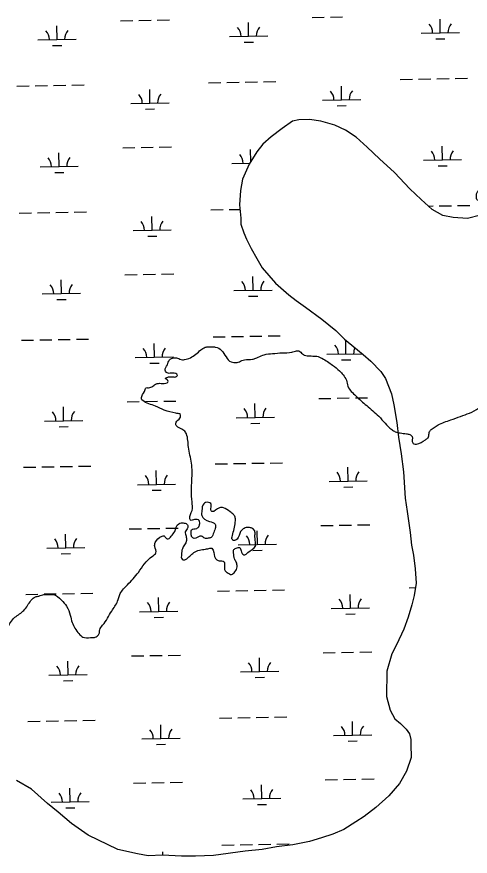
# Model space of a CAD drawing. Extents: x 3892998 to 3931244, y 278583 to 304547.
# Drawn here: x 3924893 to 3926081, y 293475 to 295672 of the extents above; entities that cross this region are included whole.
import ezdxf

# ---------------------------------------------------------------- set-up
doc = ezdxf.new("R2010")
doc.units = 0
doc.layers.add('V-RIVR-EDGE', color=7, linetype='Continuous')
doc.layers.add('V-WETL-SWMP', color=7, linetype='Continuous')

msp = doc.modelspace()

# ---------------------------------------------------------------- linework, layer by layer
at = {"layer": 'V-RIVR-EDGE'}
for points in [[(3925897.2, 294582.5), (3925913.9, 294580.4), (3925922.3, 294578.3), (3925928.5, 294573.4), (3925930.2, 294556.3), (3925933.3, 294553.9), (3925940.3, 294553.2), (3925963.7, 294565), (3925970.3, 294570.2), (3925973.1, 294581.3), (3925976.9, 294590), (3925986, 294596.9), (3925996.8, 294603.5), (3926029.9, 294616.7), (3926055.7, 294626), (3926078.7, 294634.6), (3926102.8, 294647.5), (3926119.1, 294661.4), (3926128.2, 294670.4), (3926136.2, 294679.1), (3926183.3, 294717.9), (3926211.2, 294735.3), (3926251.7, 294767.2), (3926292.9, 294815.8), (3926315.2, 294849.9), (3926347.5, 294925.7), (3926356.6, 294960.5), (3926364.3, 294982.7), (3926371.3, 294996.6), (3926382.5, 295020.3), (3926393, 295047.4), (3926403.3, 295106.2), (3926404.1, 295149.4), (3926391.6, 295197.5), (3926378.5, 295223.2), (3926363.2, 295240), (3926338.9, 295248.4), (3926316.6, 295254), (3926286, 295252), (3926228.8, 295230.6), (3926165.4, 295205.7), (3926115.9, 295189.8), (3926109.7, 295189.8), (3926097.8, 295194), (3926097.2, 295199.6), (3926097.2, 295208.6), (3926104.9, 295221.8), (3926105.6, 295234.4), (3926105.6, 295241.3), (3926108.4, 295254.5), (3926116.1, 295264.3), (3926128.7, 295276.8), (3926142.6, 295290), (3926154.5, 295307.3), (3926160.1, 295317.8), (3926160.1, 295325.4), (3926156, 295340.8), (3926156, 295346.3), (3926163, 295351.9), (3926172.1, 295361.6), (3926179.7, 295375.5), (3926177.7, 295388.7), (3926170.1, 295404.1), (3926169.4, 295415.9), (3926170.8, 295422.9), (3926185.5, 295434), (3926194.5, 295434), (3926208.4, 295433.2), (3926223, 295422), (3926232.1, 295422), (3926238.3, 295424.1), (3926248.8, 295441.5), (3926252.4, 295483.2), (3926249.7, 295522.9), (3926249.8, 295539.6), (3926255.4, 295556.3), (3926268, 295579.3), (3926284.7, 295595.9), (3926300, 295601.5), (3926316.8, 295606.3), (3926334.2, 295605.6), (3926347.4, 295595.1), (3926368.2, 295579), (3926379.4, 295574.8), (3926388.4, 295574.8), (3926397.5, 295578.3), (3926408.6, 295585.9), (3926425.3, 295591.4), (3926451.1, 295603.2), (3926460.9, 295606), (3926471.3, 295605.9), (3926495, 295600.3), (3926513.1, 295594.7), (3926531.9, 295591.9), (3926548.6, 295596.7), (3926568.1, 295598.7), (3926588.3, 295594.5), (3926605.6, 295586.8), (3926618.2, 295579.8), (3926630.7, 295577.7), (3926644.6, 295578.3), (3926673.2, 295587.3), (3926701.7, 295594.2), (3926733.8, 295608.1), (3926772.8, 295622.6), (3926811.1, 295635.7), (3926843.2, 295644.7), (3926857.1, 295648.8), (3926886.4, 295664.8), (3926908.7, 295687), (3926940.9, 295728), (3926966, 295764.8), (3926992.6, 295830.2), (3926998.3, 295870.6), (3926997.8, 295928.4), (3926993.7, 295963.2), (3926993, 295986.2), (3926993.1, 296015.4), (3926991.7, 296023.8), (3926988.3, 296032.1), (3926981.3, 296039.8), (3926979.9, 296046.8), (3926975.1, 296073.9), (3926971, 296092), (3926971, 296100.4), (3926987.1, 296140.7), (3927002.6, 296190.8), (3927009.6, 296224.9), (3927006.2, 296244.4), (3926994.5, 296294.6), (3926973.1, 296355.9), (3926970.3, 296377.5), (3926973.2, 296395.6), (3926999.7, 296421.3), (3927053.4, 296479.6), (3927066, 296498.4), (3927075.8, 296529.7), (3927080.1, 296559.6), (3927076.7, 296594.4), (3927076.7, 296613.2), (3927085.1, 296624.4), (3927117.2, 296641.7), (3927144.4, 296666.7), (3927168.2, 296706.3), (3927187.8, 296755.7), (3927192, 296759.1), (3927205.2, 296764.7), (3927213.6, 296764.7), (3927217.7, 296754.2), (3927215.5, 296721.5), (3927224.6, 296705.5), (3927235, 296702), (3927251, 296701.2), (3927274.7, 296708.8), (3927291.4, 296708.8), (3927298.3, 296701.1), (3927306.5, 296625.9), (3927325.2, 296590.3), (3927341.2, 296571.5), (3927350.9, 296561.7), (3927366.2, 296559.6), (3927404.5, 296560.2), (3927418.4, 296559.5), (3927444.9, 296547.6), (3927485.2, 296534.9), (3927540.8, 296511.1), (3927574.2, 296498.5), (3927596.5, 296490.1), (3927613.9, 296494.9), (3927623.7, 296503.3), (3927634.8, 296506.7), (3927659.9, 296508.1), (3927694, 296519.8), (3927717.8, 296539.9), (3927741.5, 296564.9), (3927767.4, 296613.6), (3927782.8, 296658.8), (3927785, 296702.7), (3927803.9, 296759), (3927831.2, 296822.3), (3927868.3, 296884.2), (3927899, 296907.1), (3927950.6, 296929.9), (3928022.4, 296966), (3928043.3, 296986.1), (3928054.5, 297010.4), (3928069.2, 297064), (3928074.2, 297114.8), (3928070.8, 297135.7), (3928049.4, 297192.9), (3928004.3, 297283.5), (3927984.2, 297305.8)], [(3925321.6, 294632.3), (3925310.1, 294634.5), (3925279.5, 294642.2), (3925256.9, 294652.7), (3925223.1, 294667.4), (3925221.4, 294669.1), (3925220.7, 294678.2), (3925229.8, 294696.3), (3925232.3, 294701.1), (3925235.4, 294701.1), (3925246.9, 294703.2), (3925257, 294710.1), (3925261.2, 294711.9), (3925267.1, 294712.5), (3925283.8, 294712.5), (3925289.4, 294715.3), (3925289.1, 294719.8), (3925283.2, 294726.4), (3925286, 294727.8), (3925287, 294728.2), (3925303.4, 294729.2), (3925312.1, 294730.5), (3925314.2, 294733.3), (3925312.8, 294736.1), (3925297.5, 294738.9), (3925287.4, 294739.6), (3925284.2, 294741.7), (3925281.8, 294747.3), (3925287.8, 294761.2), (3925293, 294773.7), (3925304.9, 294779.3), (3925314.3, 294778.6), (3925327.1, 294774.4), (3925332.7, 294774.7), (3925348, 294779.5), (3925375.6, 294800), (3925386.8, 294806.9), (3925395.8, 294808.3), (3925403.8, 294808.3), (3925413.2, 294807.6), (3925429.9, 294798.5), (3925454.5, 294768.8), (3925462.2, 294767.4), (3925470.2, 294767), (3925482.7, 294772.2), (3925489.7, 294774.3), (3925510.3, 294775.6), (3925519, 294778.4), (3925525.8, 294780.9)], [(3925525.8, 294780.9), (3925541.6, 294787.4), (3925563.2, 294790.5), (3925588.3, 294792.2), (3925613.3, 294794.2), (3925626.2, 294797.6), (3925631.8, 294797.6), (3925637, 294794.1), (3925646.4, 294786.4), (3925653.7, 294784.7), (3925668.3, 294784), (3925679.1, 294783.2), (3925692.7, 294778), (3925720.5, 294759.8), (3925738.9, 294745.1), (3925747.9, 294735), (3925756.6, 294720.4), (3925760.7, 294704.7), (3925781.5, 294679.6), (3925809.7, 294654.1), (3925841.3, 294626.2), (3925875.3, 294591.6), (3925884.7, 294585.7), (3925897.2, 294582.5)], [(3924265.6, 294150), (3924271.9, 294162.9), (3924295.6, 294170.5), (3924310.2, 294170.5), (3924329, 294161.4), (3924329, 294155.8), (3924324.1, 294132.8), (3924327.5, 294117.5), (3924342.1, 294104.3), (3924358.8, 294103.5), (3924372.7, 294108.4), (3924379, 294115.3), (3924379, 294120.2), (3924379.1, 294128.5), (3924364.5, 294142.5), (3924358.9, 294149.5), (3924354.8, 294155.7), (3924356.9, 294162.7), (3924368.7, 294172.4), (3924371.5, 294172.4), (3924381.9, 294166.8), (3924389.6, 294152.9), (3924400, 294146.6), (3924414.6, 294142.4), (3924416, 294137.5), (3924418, 294108.2), (3924418.7, 294101.3), (3924424.9, 294097.1), (3924431.9, 294098.5), (3924441, 294117.9), (3924447.3, 294122.1), (3924454.9, 294124.9), (3924469.6, 294124.8), (3924506.4, 294106.6), (3924534.9, 294083.6), (3924548.1, 294065.5), (3924555, 294045.9), (3924563.3, 294042.4), (3924571.7, 294043.8), (3924575.9, 294050.1), (3924585, 294066.1), (3924594.7, 294075.1), (3924603.1, 294076.5), (3924616.3, 294076.4), (3924633.7, 294072.2), (3924653.1, 294040.1), (3924658, 294037.3), (3924665, 294036.6), (3924683.1, 294036.6), (3924688.7, 294043.5), (3924691.5, 294047.7), (3924709.6, 294062.3), (3924727, 294070.6), (3924744.4, 294074.7), (3924757, 294076.8), (3924773.7, 294068.4), (3924803.6, 294050.9), (3924822.3, 294046), (3924835.6, 294045.9), (3924844.6, 294050.8), (3924857.2, 294058.4), (3924876.7, 294086.2), (3924888.6, 294100.1), (3924912.3, 294118.2), (3924930.5, 294143.9), (3924942.4, 294153.6), (3924951.4, 294155.7), (3924964.6, 294159.8), (3924974.4, 294159.8), (3924988.3, 294159.7), (3925010.6, 294145.1), (3925023.7, 294129), (3925033.4, 294105.3), (3925038.3, 294086.5), (3925056.3, 294057.2), (3925066.7, 294048.2), (3925086.2, 294046.7), (3925096.6, 294047.4), (3925105.7, 294052.2), (3925109.9, 294059.2), (3925110.6, 294067.5), (3925118.3, 294079.4), (3925142.1, 294116.2), (3925157.4, 294141.9), (3925164.5, 294162.1), (3925183.3, 294185), (3925211.9, 294217.7), (3925248.9, 294260.1), (3925258, 294268.4), (3925254.6, 294285.1), (3925256, 294296.2), (3925274.1, 294312.2), (3925279, 294312.9), (3925285.3, 294305.9), (3925290.1, 294305.2), (3925297.8, 294312.1), (3925306.9, 294324.7), (3925317.4, 294344.8), (3925323.7, 294346.9), (3925329.2, 294346.9), (3925339, 294344.1), (3925341, 294335), (3925334.7, 294323.9), (3925335.4, 294317.6), (3925337.5, 294307.2), (3925337.5, 294300.9), (3925327, 294279.4), (3925324.8, 294264), (3925326.2, 294252.2), (3925331.1, 294250.1), (3925335.3, 294251.5), (3925356.9, 294269.5), (3925371.5, 294275.8), (3925387.5, 294278.5), (3925399.4, 294280.6), (3925404.2, 294280.6), (3925407.7, 294275.7), (3925413.9, 294254.1), (3925420.9, 294248.5), (3925430.6, 294247.8), (3925436.2, 294245), (3925437.6, 294235.9), (3925438.9, 294222), (3925444.5, 294217.1), (3925455.6, 294212.2), (3925464.7, 294219.1), (3925470.3, 294232.4), (3925468.2, 294244.2), (3925463.4, 294253.3), (3925461.3, 294268.6), (3925461.3, 294275.5), (3925467.6, 294281.1), (3925477.4, 294282.5), (3925480.8, 294274.1), (3925487.8, 294263.6), (3925492.6, 294264.3), (3925498.9, 294269.9), (3925518.4, 294286.5), (3925518.5, 294297), (3925517.1, 294315.1), (3925516.4, 294326.2), (3925513, 294330.4), (3925505.3, 294334.6), (3925496.3, 294335.3), (3925486.5, 294331.2), (3925479.5, 294324.2), (3925470.4, 294304.8), (3925460.7, 294301.3), (3925457.9, 294303.4), (3925457.9, 294313.8), (3925465.7, 294349.3), (3925465.7, 294360.5), (3925461.6, 294368.1), (3925451.8, 294376.5), (3925434.4, 294386.3), (3925424, 294387), (3925404.5, 294377.3), (3925401.7, 294380.1), (3925401.7, 294385), (3925401.8, 294397.5), (3925387.8, 294400.3), (3925383, 294396.9), (3925378, 294379.5), (3925378, 294366.3), (3925398.2, 294350.9), (3925412.8, 294343.9), (3925414.1, 294335.5), (3925409.2, 294322.3), (3925402.9, 294309.1), (3925394.6, 294307), (3925385.5, 294307.1), (3925377.2, 294312.6), (3925357.7, 294306.4), (3925351.4, 294311.3), (3925350, 294320.4), (3925350.8, 294328.7), (3925364.7, 294332.9), (3925371, 294339.1), (3925372.4, 294347.5), (3925371, 294353), (3925359.2, 294355.9), (3925348, 294354.5), (3925346.7, 294358), (3925352.3, 294379.5), (3925352.3, 294402.5), (3925351.8, 294458.9), (3925351.2, 294503.5), (3925342.9, 294545.3), (3925337.5, 294580.1), (3925331.2, 294589.2), (3925311.1, 294601.7), (3925310.4, 294610.8), (3925320.8, 294621.2), (3925321.6, 294632.3)]]:
    msp.add_spline(points, degree=3, dxfattribs=at)
at = {"layer": 'V-WETL-SWMP'}
for p, q in [((3925165, 295661.9), (3925197, 295662.4)), ((3925213, 295662.7), (3925245, 295663.2)), ((3925261, 295663.5), (3925293, 295664.1)), ((3925500.6, 295621.2), (3925500, 295657.2)), ((3925666.8, 295670.5), (3925698.8, 295671.1)), ((3925714.8, 295671.4), (3925746.8, 295671.9)), ((3926002.4, 295629.9), (3926001.8, 295665.9)), ((3924998.8, 295612.5), (3924998.1, 295648.5)), ((3924948.8, 295611.7), (3925048.8, 295613.4)), ((3925450.6, 295620.4), (3925550.6, 295622.1)), ((3925952.4, 295629.1), (3926052.4, 295630.8)), ((3925990.7, 295614.3), (3926014.7, 295614.7)), ((3924987, 295596.9), (3925011, 295597.3)), ((3925488.9, 295605.6), (3925512.9, 295606)), ((3925395.8, 295499.3), (3925427.8, 295499.9)), ((3925443.8, 295500.2), (3925475.8, 295500.7)), ((3925491.8, 295501), (3925523.8, 295501.5)), ((3925539.8, 295501.8), (3925571.8, 295502.4)), ((3925897.7, 295508), (3925929.7, 295508.6)), ((3925945.7, 295508.8), (3925977.7, 295509.4)), ((3925993.7, 295509.7), (3926025.7, 295510.2)), ((3926041.7, 295510.5), (3926073.7, 295511.1)), ((3924894, 295490.6), (3924926, 295491.2)), ((3924942, 295491.5), (3924974, 295492)), ((3924990, 295492.3), (3925022, 295492.9)), ((3925038, 295493.1), (3925070, 295493.7)), ((3925242.2, 295445.9), (3925241.5, 295481.9)), ((3925744, 295454.6), (3925743.4, 295490.6)), ((3925192.2, 295445.1), (3925292.1, 295446.8)), ((3925694, 295453.7), (3925794, 295455.5)), ((3925732.3, 295439), (3925756.3, 295439.4)), ((3925230.4, 295430.3), (3925254.4, 295430.7)), ((3925170.8, 295329.2), (3925202.8, 295329.8)), ((3925218.8, 295330.1), (3925250.7, 295330.6)), ((3925266.7, 295330.9), (3925298.7, 295331.4)), ((3925506.3, 295293.4), (3925505.7, 295324.6)), ((3926008.2, 295297.3), (3926007.6, 295333.3)), ((3925004.5, 295279.9), (3925003.9, 295315.9)), ((3924954.5, 295279.1), (3925054.5, 295280.8)), ((3925456.4, 295287.7), (3925503.3, 295288.6)), ((3925958.2, 295296.4), (3926058.2, 295298.2)), ((3925996.5, 295281.7), (3926020.5, 295282.1)), ((3924992.8, 295264.3), (3925016.8, 295264.7)), ((3925494.6, 295273), (3925496, 295273)), ((3925971.7, 295176.6), (3925983.4, 295176.8)), ((3925999.4, 295177.1), (3926031.4, 295177.6)), ((3926047.4, 295177.9), (3926079.4, 295178.4)), ((3924899.8, 295158), (3924931.8, 295158.6)), ((3924947.8, 295158.8), (3924979.8, 295159.4)), ((3924995.8, 295159.7), (3925027.8, 295160.2)), ((3925043.8, 295160.5), (3925075.7, 295161.1)), ((3925247.9, 295113.3), (3925247.3, 295149.3)), ((3925401.6, 295166.7), (3925433.6, 295167.3)), ((3925449.6, 295167.5), (3925478, 295168)), ((3925197.9, 295112.4), (3925297.9, 295114.2)), ((3925236.2, 295097.7), (3925260.2, 295098.1)), ((3925176.5, 294996.6), (3925208.5, 294997.2)), ((3925224.5, 294997.4), (3925256.5, 294998)), ((3925272.5, 294998.3), (3925304.5, 294998.8)), ((3925010.3, 294947.3), (3925009.7, 294983.3)), ((3925512.1, 294956), (3925511.5, 294992)), ((3925462.1, 294955.1), (3925562.1, 294956.8)), ((3924960.3, 294946.4), (3925060.3, 294948.2)), ((3924998.5, 294931.7), (3925022.5, 294932.1)), ((3925500.4, 294940.3), (3925524.4, 294940.8)), ((3924905.5, 294825.4), (3924937.5, 294825.9)), ((3924953.5, 294826.2), (3924985.5, 294826.8)), ((3925001.5, 294827.1), (3925033.5, 294827.6)), ((3925049.5, 294827.9), (3925081.5, 294828.4)), ((3925407.4, 294834.1), (3925439.4, 294834.6)), ((3925455.4, 294834.9), (3925487.4, 294835.5)), ((3925503.3, 294835.7), (3925535.3, 294836.3)), ((3925551.3, 294836.6), (3925583.3, 294837.1)), ((3925755.5, 294789.4), (3925754.9, 294825.3)), ((3925253.7, 294780.7), (3925253, 294816.7)), ((3925203.7, 294779.8), (3925303.7, 294781.5)), ((3925705.5, 294788.5), (3925797.8, 294790.1)), ((3925241.9, 294765), (3925265.9, 294765.4)), ((3925743.8, 294773.7), (3925767.8, 294774.1)), ((3925230.3, 294664.8), (3925262.3, 294665.4)), ((3925278.3, 294665.6), (3925310.3, 294666.2)), ((3925684.1, 294672.7), (3925716.1, 294673.2)), ((3925732.1, 294673.5), (3925764.1, 294674.1)), ((3925780.1, 294674.3), (3925812.1, 294674.9)), ((3925016, 294614.7), (3925015.4, 294650.7)), ((3925182.3, 294664), (3925214.3, 294664.5)), ((3925517.9, 294623.4), (3925517.2, 294659.3)), ((3925467.9, 294622.5), (3925567.9, 294624.2)), ((3924966, 294613.8), (3925066, 294615.5)), ((3925004.3, 294599), (3925028.3, 294599.4)), ((3925506.1, 294607.7), (3925530.1, 294608.1)), ((3924911.3, 294492.8), (3924943.3, 294493.3)), ((3924959.3, 294493.6), (3924991.3, 294494.1)), ((3925007.3, 294494.4), (3925039.3, 294495)), ((3925055.3, 294495.3), (3925087.3, 294495.8)), ((3925413.1, 294501.5), (3925445.1, 294502)), ((3925461.1, 294502.3), (3925493.1, 294502.8)), ((3925509.1, 294503.1), (3925541.1, 294503.7)), ((3925557.1, 294503.9), (3925589.1, 294504.5)), ((3925761.3, 294456.7), (3925760.6, 294492.7)), ((3925259.4, 294448), (3925258.8, 294484)), ((3925209.4, 294447.2), (3925309.4, 294448.9)), ((3925711.3, 294455.9), (3925811.3, 294457.6)), ((3925247.7, 294432.4), (3925271.7, 294432.8)), ((3925749.5, 294441.1), (3925773.5, 294441.5)), ((3925689.9, 294340), (3925721.9, 294340.6)), ((3925737.9, 294340.9), (3925769.9, 294341.4)), ((3925785.9, 294341.7), (3925817.8, 294342.3)), ((3925021.8, 294282), (3925021.2, 294318)), ((3925188, 294331.4), (3925220, 294331.9)), ((3925236, 294332.2), (3925268, 294332.7)), ((3925284, 294333), (3925316, 294333.6)), ((3925523.6, 294290.7), (3925523, 294326.7)), ((3925473.6, 294289.9), (3925573.6, 294291.6)), ((3924971.8, 294281.2), (3925071.8, 294282.9)), ((3925511.9, 294275.1), (3925535.9, 294275.5)), ((3925010.1, 294266.4), (3925034.1, 294266.8)), ((3924917, 294160.1), (3924949, 294160.7)), ((3924965, 294161), (3924997, 294161.5)), ((3925013, 294161.8), (3925045, 294162.4)), ((3925061, 294162.6), (3925093, 294163.2)), ((3925418.9, 294168.8), (3925450.9, 294169.4)), ((3925466.9, 294169.7), (3925498.9, 294170.2)), ((3925514.9, 294170.5), (3925546.9, 294171)), ((3925562.9, 294171.3), (3925594.9, 294171.9)), ((3925767, 294124.1), (3925766.4, 294160.1)), ((3925920.7, 294177.5), (3925937.7, 294177.8)), ((3925265.2, 294115.4), (3925264.6, 294151.4)), ((3925215.2, 294114.6), (3925315.2, 294116.3)), ((3925717, 294123.2), (3925817, 294125)), ((3925253.5, 294099.8), (3925277.5, 294100.2)), ((3925755.3, 294108.5), (3925779.3, 294108.9)), ((3925695.6, 294007.4), (3925727.6, 294008)), ((3925743.6, 294008.2), (3925775.6, 294008.8)), ((3925791.6, 294009.1), (3925823.6, 294009.6)), ((3925027.6, 293949.4), (3925026.9, 293985.4)), ((3925193.8, 293998.7), (3925225.8, 293999.3)), ((3925241.8, 293999.6), (3925273.8, 294000.1)), ((3925289.8, 294000.4), (3925321.8, 294000.9)), ((3925529.4, 293958.1), (3925528.8, 293994.1)), ((3924977.6, 293948.6), (3925077.5, 293950.3)), ((3925479.4, 293957.2), (3925579.4, 293959)), ((3925517.7, 293942.5), (3925541.7, 293942.9)), ((3925015.8, 293933.8), (3925039.8, 293934.2)), ((3925018.8, 293829.2), (3925050.8, 293829.7)), ((3925066.8, 293830), (3925098.8, 293830.6)), ((3925424.6, 293836.2), (3925456.6, 293836.8)), ((3925472.6, 293837), (3925504.6, 293837.6)), ((3925520.6, 293837.9), (3925552.6, 293838.4)), ((3925568.6, 293838.7), (3925600.6, 293839.2)), ((3924922.8, 293827.5), (3924954.8, 293828.1)), ((3924970.8, 293828.3), (3925002.8, 293828.9)), ((3925270.9, 293782.8), (3925270.3, 293818.8)), ((3925772.8, 293791.5), (3925772.2, 293827.5)), ((3925722.8, 293790.6), (3925822.8, 293792.3)), ((3925221, 293781.9), (3925320.9, 293783.7)), ((3925259.2, 293767.2), (3925283.2, 293767.6)), ((3925761, 293775.8), (3925785, 293776.3)), ((3925749.4, 293675.6), (3925781.4, 293676.2)), ((3925797.4, 293676.5), (3925829.4, 293677)), ((3925199.5, 293666.1), (3925231.5, 293666.7)), ((3925247.5, 293666.9), (3925279.5, 293667.5)), ((3925295.5, 293667.8), (3925327.5, 293668.3)), ((3925535.1, 293625.5), (3925534.5, 293661.5)), ((3925701.4, 293674.8), (3925733.4, 293675.3)), ((3925033.3, 293616.8), (3925032.7, 293652.8)), ((3924983.3, 293615.9), (3925083.3, 293617.7)), ((3925485.2, 293624.6), (3925585.1, 293626.3)), ((3925523.4, 293609.8), (3925547.4, 293610.3)), ((3925021.6, 293601.2), (3925045.6, 293601.6)), ((3925430.4, 293503.6), (3925462.4, 293504.1)), ((3925478.4, 293504.4), (3925510.4, 293505)), ((3925526.4, 293505.2), (3925558.4, 293505.8)), ((3925574.4, 293506.1), (3925606.4, 293506.6)), ((3925276.2, 293476.9), (3925276.1, 293486.2))]:
    msp.add_line(p, q, dxfattribs=at)
for points in [[(3926036.4, 295146.8), (3926009.5, 295152.1), (3925981.2, 295168), (3925952.8, 295193.4), (3925923.1, 295221.5), (3925882.5, 295264.3), (3925843.3, 295300.4), (3925810.9, 295331.1), (3925782.5, 295356.5), (3925754.2, 295375.2), (3925725.9, 295388.5), (3925689.5, 295399), (3925659.9, 295402.9), (3925631.7, 295402.7), (3925615.6, 295398.6), (3925588.8, 295379.6), (3925559.4, 295358), (3925537.9, 295339), (3925521.9, 295318.8), (3925501.9, 295286.4), (3925484.7, 295247.3), (3925479.5, 295217.7), (3925477, 295180.1), (3925479.9, 295145.1), (3925480, 295129), (3925488.1, 295106.2), (3925495, 295090.1), (3925507.2, 295065.9), (3925522.1, 295039.1), (3925535.7, 295015), (3925570.9, 294974.9), (3925606, 294944.2), (3925624.9, 294929.5), (3925649.2, 294912.1), (3925692.4, 294880.1), (3925728.9, 294850.7), (3925751.8, 294828), (3925770.7, 294812), (3925800.5, 294787.9), (3925820.7, 294770.6), (3925846.4, 294743.8), (3925858.6, 294725.1), (3925875, 294684.8), (3925880.5, 294656.6), (3925888.8, 294609.6), (3925893.1, 294572), (3925900, 294527.7), (3925905.7, 294480.7), (3925910.1, 294412.1), (3925915.6, 294377.2), (3925924, 294322.1), (3925926.9, 294288.5), (3925932.4, 294263), (3925936.6, 294226.8), (3925939.5, 294189.1), (3925934.3, 294156.8), (3925927.7, 294132.6), (3925918.5, 294100.3), (3925906.6, 294069.3), (3925888, 294027.5), (3925876, 294004.6), (3925862.8, 293958.8), (3925861.9, 293893), (3925871.5, 293856.7), (3925883.7, 293833.9), (3925898.5, 293821.9), (3925913.4, 293807.2), (3925921.5, 293795.1), (3925925.7, 293780.4), (3925925.7, 293766.9), (3925925.9, 293733.3), (3925914, 293697), (3925895.4, 293664.6), (3925867.3, 293632.2), (3925833.9, 293602.4), (3925803.1, 293578.1), (3925781.7, 293564.5), (3925749.5, 293544.1), (3925721.4, 293531.9), (3925691.8, 293522.3), (3925659.6, 293512.7), (3925616.6, 293504.4), (3925573.7, 293498.8), (3925536.1, 293491.9), (3925491.7, 293487.6), (3925408.4, 293476.4), (3925361.4, 293474.8), (3925325.1, 293474.6), (3925275.4, 293477), (3925237.7, 293475.4), (3925209.5, 293480.6), (3925158.3, 293492.5), (3925080.1, 293529.7), (3925036.9, 293560.3), (3925001.8, 293589.7), (3924973.5, 293612.4), (3924931.6, 293649.8), (3924892.5, 293672.5)], [(3926107.6, 295152.6), (3926074.1, 295144.4), (3926036.4, 295146.8)]]:
    msp.add_lwpolyline(points, dxfattribs=at)
for centre, start, end in [((3926057.7, 295631.3), 140.2199, 181.7635), ((3924943.5, 295612.1), 0.2199, 41.7635), ((3925054, 295614), 140.2199, 181.7635), ((3925445.4, 295620.7), 0.2199, 41.7635), ((3925555.8, 295622.7), 140.2199, 181.7635), ((3925947.2, 295629.4), 0.2199, 41.7635), ((3925799.2, 295456), 140.2199, 181.7635), ((3925186.9, 295445.4), 0.2199, 41.7635), ((3925297.4, 295447.3), 140.2199, 181.7635), ((3925688.7, 295454.1), 0.2199, 41.7635), ((3924949.3, 295279.4), 0.2199, 41.7635), ((3925059.7, 295281.3), 140.2199, 181.7635), ((3925451.1, 295288.1), 0.2199, 41.7635), ((3925952.9, 295296.8), 0.2199, 41.7635), ((3926063.4, 295298.7), 140.2199, 181.7635), ((3925192.7, 295112.8), 0.2199, 41.7635), ((3925303.1, 295114.7), 140.2199, 181.7635), ((3925456.9, 294955.5), 0.2199, 41.7635), ((3925567.3, 294957.4), 140.2199, 181.7635), ((3924955, 294946.8), 0.2199, 41.7635), ((3925065.5, 294948.7), 140.2199, 181.7635), ((3925198.4, 294780.2), 0.2199, 41.7635), ((3925308.9, 294782.1), 140.2199, 181.7635), ((3925700.3, 294788.9), 0.2199, 41.7635), ((3925810.7, 294790.8), 155.2735, 181.7635), ((3925462.6, 294622.9), 0.2199, 41.7635), ((3925573.1, 294624.8), 140.2199, 181.7635), ((3924960.8, 294614.2), 0.2199, 41.7635), ((3925071.3, 294616.1), 140.2199, 181.7635), ((3925204.2, 294447.6), 0.2199, 41.7635), ((3925314.7, 294449.5), 140.2199, 181.7635), ((3925706, 294456.2), 0.2199, 41.7635), ((3925816.5, 294458.2), 140.2199, 181.7635), ((3925468.4, 294290.2), 0.2199, 41.7635), ((3925578.9, 294292.2), 140.2199, 181.7635), ((3924966.6, 294281.6), 0.2199, 41.7635), ((3925077, 294283.5), 140.2199, 181.7635), ((3925209.9, 294114.9), 0.2199, 41.7635), ((3925320.4, 294116.8), 140.2199, 181.7635), ((3925711.8, 294123.6), 0.2199, 41.7635), ((3925822.2, 294125.5), 140.2199, 181.7635), ((3924972.3, 293948.9), 0.2199, 41.7635), ((3925082.8, 293950.8), 140.2199, 181.7635), ((3925474.1, 293957.6), 0.2199, 41.7635), ((3925584.6, 293959.5), 140.2199, 181.7635), ((3925717.5, 293791), 0.2199, 41.7635), ((3925828, 293792.9), 140.2199, 181.7635), ((3925215.7, 293782.3), 0.2199, 41.7635), ((3925326.2, 293784.2), 140.2199, 181.7635), ((3924978.1, 293616.3), 0.2199, 41.7635), ((3925088.5, 293618.2), 140.2199, 181.7635), ((3925479.9, 293625), 0.2199, 41.7635), ((3925590.4, 293626.9), 140.2199, 181.7635)]:
    msp.add_arc(centre, 35.2, start, end, dxfattribs=at)

doc.saveas('drawing.dxf')
